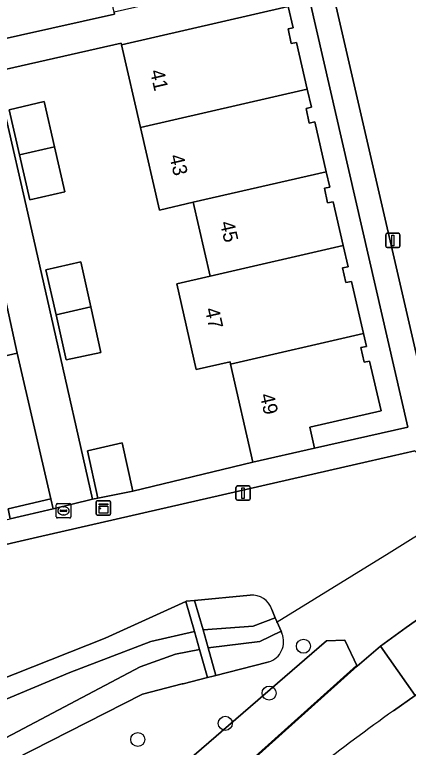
# Model space of a CAD drawing. Extents: x 156412 to 157779, y 382335 to 383768.
# Drawn here: x 157349.8 to 157377.3, y 382909 to 382960.1 of the extents above; entities that cross this region are included whole.
import ezdxf

# ---------------------------------------------------------------- set-up
doc = ezdxf.new("R2010")
doc.units = 0
for name, color, linetype in [('IMGEO_Berm_groen', 7, 'Continuous'), ('IMGEO_Boom', 7, 'Continuous'), ('IMGEO_Duiker', 7, 'Continuous'), ('IMGEO_Erf', 7, 'Continuous'), ('IMGEO_Groenvoorziening', 7, 'Continuous'), ('IMGEO_Kast', 7, 'Continuous'), ('IMGEO_Lichtmast', 7, 'Continuous'), ('IMGEO_Muur', 7, 'Continuous'), ('IMGEO_Oever', 7, 'Continuous'), ('IMGEO_OVBaan_gesloten', 7, 'Continuous'), ('IMGEO_Pand', 7, 'Continuous'), ('IMGEO_Pand_nummerreeks', 7, 'Continuous'), ('IMGEO_Rioolput', 7, 'Continuous'), ('IMGEO_Stuw', 7, 'Continuous'), ('IMGEO_Voetpad_open', 7, 'Continuous'), ('IMGEO_Waterloop', 7, 'Continuous')]:
    doc.layers.add(name, color=color, linetype=linetype)

msp = doc.modelspace()

# ---------------------------------------------------------------- linework, layer by layer
at = {"layer": 'IMGEO_Berm_groen'}
msp.add_lwpolyline([(157376.239, 382911.578), (157377.758, 382912.637), (157375.335, 382916.068), (157373.722, 382914.676), (157349.831, 382893.256)], dxfattribs=at)
msp.add_arc((157523.703, 382707.498), 251.782, 125.85115, 128.92026, dxfattribs=at)
at = {"layer": 'IMGEO_Boom'}
for centre in [(157369.97, 382916.072), (157367.575, 382912.804), (157364.525, 382910.698), (157358.426, 382909.574)]:
    msp.add_circle(centre, 0.489, dxfattribs=at)
at = {"layer": 'IMGEO_Duiker'}
msp.add_lwpolyline([(157393.613, 382937.195), (157390.62, 382931.603), (157377.438, 382923.485), (157375.934, 382922.559), (157368.135, 382917.756), (157368.067, 382917.714)], dxfattribs=at)
at = {"layer": 'IMGEO_Erf'}
for points in [[(157353.264, 382975.559), (157355.59, 382976.112), (157354.55, 382980.638), (157353.383, 382980.369), (157352.242, 382985.342), (157351.102, 382990.315), (157349.915, 382990.049), (157348.671, 382995.434), (157349.855, 382995.708), (157348.706, 383000.679), (157348.67, 383000.844), (157338.718, 382998.563), (157348.052, 382958.148), (157356.8, 382960.109), (157356.773, 382960.234), (157355.547, 382965.626), (157356.714, 382965.91), (157355.678, 382970.446), (157354.502, 382970.177)], [(157362.278, 382946.997), (157359.947, 382946.459), (157358.625, 382952.217), (157357.304, 382957.975), (157357.279, 382958.078), (157348.529, 382956.112), (157349.214, 382953.009), (157349.275, 382952.743), (157350.643, 382946.74), (157352.558, 382938.337), (157355.263, 382926.309), (157355.639, 382926.384), (157354.914, 382929.672), (157357.346, 382930.242), (157358.073, 382926.883), (157366.451, 382928.895), (157364.893, 382935.727), (157364.855, 382935.894), (157362.501, 382935.357), (157361.151, 382941.325), (157363.465, 382941.855)], [(157350.91, 382947.157), (157350.187, 382950.313), (157349.47, 382953.446), (157351.897, 382954.016), (157352.618, 382950.87), (157353.338, 382947.724)], [(157347.92, 382946.104), (157344.253, 382945.247), (157320.445, 382939.78), (157320.815, 382938.349), (157324.801, 382939.267), (157324.666, 382939.851), (157327.912, 382940.599), (157331.157, 382941.346), (157331.292, 382940.762), (157335.277, 382941.68), (157337.165, 382933.515), (157343.367, 382934.948), (157350.022, 382936.486)], [(157355.154, 382939.706), (157355.857, 382936.53), (157353.445, 382936.014), (157352.733, 382939.158), (157352.02, 382942.301), (157354.459, 382942.851)], [(157352.379, 382926.327), (157349.388, 382925.638), (157349.545, 382924.955), (157352.537, 382925.644)]]:
    msp.add_lwpolyline(points, close=True, dxfattribs=at)
msp.add_lwpolyline([(157368.915, 382960.639), (157369.259, 382959.152), (157368.895, 382959.083), (157369.115, 382958.061), (157369.488, 382958.139), (157370.24, 382954.882), (157370.533, 382953.613), (157370.154, 382953.535), (157370.375, 382952.513), (157370.76, 382952.593), (157371.557, 382949.126), (157371.804, 382948.051), (157371.427, 382947.976), (157371.647, 382946.954), (157372.034, 382947.033), (157372.741, 382943.984), (157373.084, 382942.506), (157372.696, 382942.428), (157372.916, 382941.406), (157373.309, 382941.484), (157374.147, 382937.851), (157374.356, 382936.947), (157373.972, 382936.873), (157374.192, 382935.851), (157374.576, 382935.924), (157375.39, 382932.458), (157370.407, 382931.336), (157370.74, 382929.874), (157377.249, 382931.327), (157370.416, 382961.024)], dxfattribs=at)
at = {"layer": 'IMGEO_Groenvoorziening'}
for points in [[(157348.03, 383030.323), (157354.058, 383004.348), (157361.763, 383006.13), (157377.814, 382936.456), (157378.937, 382931.684), (157379.347, 382930.063), (157386.297, 382923.197)], [(157385.075, 382922.503), (157377.724, 382929.69), (157376.093, 382929.316), (157374.467, 382928.943), (157351.439, 382923.66), (157340.87, 382921.221)], [(157329.827, 382906.204), (157356.164, 382916.637), (157361.783, 382919.193), (157361.803, 382919.202), (157362.388, 382919.258), (157366.253, 382919.628)], [(157349.359, 382893.079), (157347.316, 382895.509), (157371.577, 382916.436), (157372.852, 382916.484), (157373.722, 382914.676), (157375.335, 382916.068), (157377.123, 382917.384), (157378.606, 382918.417)], [(157367.769, 382918.626), (157368.009, 382918.055), (157368.135, 382917.756), (157368.407, 382917.111), (157368.472, 382916.956)], [(157367.563, 382914.975), (157367.399, 382914.933), (157363.876, 382914.04), (157363.685, 382913.992), (157363.281, 382913.89), (157361.596, 382913.462), (157361.514, 382913.441), (157358.765, 382912.735), (157339.527, 382902.948), (157339.131, 382902.612), (157338.837, 382902.187), (157316.868, 382868.708)]]:
    msp.add_lwpolyline(points, dxfattribs=at)
msp.add_lwpolyline([(157373.722, 382914.676), (157372.852, 382916.484), (157371.577, 382916.436), (157347.316, 382895.509), (157349.359, 382893.079), (157349.831, 382893.256)], close=True, dxfattribs=at)
for centre, radius, start, end in [((157366.393, 382918.192), 1.443, 17.5051, 95.5695), ((157367.101, 382916.386), 1.485, 288.1291, 22.574)]:
    msp.add_arc(centre, radius, start, end, dxfattribs=at)
at = {"layer": 'IMGEO_Kast'}
for p, q in [((157355.534, 382925.28), (157355.534, 382926.121)), ((157355.534, 382926.121), (157355.534, 382925.28)), ((157355.609, 382926.205), (157356.45, 382926.205)), ((157356.45, 382926.205), (157355.609, 382926.205)), ((157356.534, 382926.13), (157356.534, 382925.289)), ((157356.534, 382925.289), (157356.534, 382926.13)), ((157356.459, 382925.205), (157355.618, 382925.205)), ((157355.618, 382925.205), (157356.459, 382925.205))]:
    msp.add_line(p, q, dxfattribs=at)
for points in [[(157355.729, 382925.995), (157356.329, 382925.995), (157356.329, 382925.91), (157355.729, 382925.91), (157355.729, 382925.995)], [(157355.729, 382925.82), (157356.329, 382925.82), (157356.329, 382925.331), (157355.729, 382925.331), (157355.729, 382925.82)]]:
    msp.add_lwpolyline(points, dxfattribs=at)
msp.add_circle((157355.813, 382925.669), 0.0377, dxfattribs=at)
for centre, start, end in [((157355.612, 382926.127), 92.4484, 184.2845), ((157355.612, 382926.127), 92.4484, 184.2845), ((157356.456, 382926.127), 2.4484, 94.2845), ((157356.456, 382926.127), 2.4484, 94.2845), ((157355.612, 382925.283), 182.4484, 274.2845), ((157355.612, 382925.283), 182.4484, 274.2845), ((157356.456, 382925.283), 272.4484, 4.2845), ((157356.456, 382925.283), 272.4484, 4.2845)]:
    msp.add_arc(centre, 0.0779, start, end, dxfattribs=at)
at = {"layer": 'IMGEO_Lichtmast'}
for p, q in [((157375.699, 382943.938), (157375.699, 382944.738)), ((157375.699, 382944.738), (157375.699, 382943.938)), ((157375.799, 382944.838), (157376.589, 382944.838)), ((157376.589, 382944.838), (157375.799, 382944.838)), ((157376.689, 382944.738), (157376.689, 382943.938)), ((157376.689, 382943.938), (157376.689, 382944.738)), ((157376.589, 382943.838), (157375.799, 382943.838)), ((157375.799, 382943.838), (157376.589, 382943.838)), ((157365.267, 382926.337), (157365.267, 382927.137)), ((157365.267, 382927.137), (157365.267, 382926.337)), ((157365.367, 382927.237), (157366.157, 382927.237)), ((157366.157, 382927.237), (157365.367, 382927.237)), ((157366.257, 382927.137), (157366.257, 382926.337)), ((157366.257, 382926.337), (157366.257, 382927.137)), ((157366.157, 382926.237), (157365.367, 382926.237)), ((157365.367, 382926.237), (157366.157, 382926.237))]:
    msp.add_line(p, q, dxfattribs=at)
for points in [[(157376.119, 382944.713), (157376.269, 382944.713), (157376.269, 382943.963), (157376.119, 382943.963), (157376.119, 382944.713)], [(157365.687, 382927.112), (157365.837, 382927.112), (157365.837, 382926.362), (157365.687, 382926.362), (157365.687, 382927.112)]]:
    msp.add_lwpolyline(points, dxfattribs=at)
for centre, start, end in [((157375.799, 382944.738), 90, 180), ((157375.799, 382944.738), 90, 180), ((157376.589, 382944.738), 0, 90), ((157376.589, 382944.738), 360, 90), ((157375.799, 382943.938), 180, 270), ((157375.799, 382943.938), 180, 270), ((157376.589, 382943.938), 270, 0), ((157376.589, 382943.938), 270, 0), ((157365.367, 382927.137), 90, 180), ((157365.367, 382927.137), 90, 180), ((157366.157, 382927.137), 0, 90), ((157366.157, 382927.137), 360, 90), ((157365.367, 382926.337), 180, 270), ((157365.367, 382926.337), 180, 270), ((157366.157, 382926.337), 270, 0), ((157366.157, 382926.337), 270, 0)]:
    msp.add_arc(centre, 0.1, start, end, dxfattribs=at)
at = {"layer": 'IMGEO_Muur'}
msp.add_lwpolyline([(157373.66, 382914.719), (157349.758, 382893.275)], dxfattribs=at)
at = {"layer": 'IMGEO_Oever'}
for points in [[(157366.253, 382919.628), (157362.388, 382919.258), (157362.971, 382917.213), (157366.474, 382917.476), (157368.009, 382918.055), (157367.769, 382918.626)], [(157329.332, 382904.042), (157353.697, 382914.238), (157359.326, 382916.394), (157362.373, 382917.103), (157361.783, 382919.193), (157356.164, 382916.637), (157329.827, 382906.204)], [(157368.472, 382916.956), (157368.407, 382917.111), (157366.94, 382916.391), (157363.329, 382915.958), (157363.876, 382914.04), (157367.399, 382914.933), (157367.563, 382914.975)], [(157339.527, 382902.948), (157358.765, 382912.735), (157361.514, 382913.441), (157361.596, 382913.462), (157363.281, 382913.89), (157362.73, 382915.841), (157361.066, 382915.514), (157358.603, 382914.631), (157338.664, 382904.124)]]:
    msp.add_lwpolyline(points, dxfattribs=at)
for centre, radius, start, end in [((157366.393, 382918.192), 1.443, 17.5051, 95.5695), ((157367.101, 382916.386), 1.485, 288.1291, 22.574)]:
    msp.add_arc(centre, radius, start, end, dxfattribs=at)
at = {"layer": 'IMGEO_OVBaan_gesloten'}
msp.add_lwpolyline([(157381.86, 382915.52), (157381.026, 382914.934), (157377.758, 382912.637), (157376.239, 382911.578)], dxfattribs=at)
msp.add_arc((157523.703, 382707.498), 251.782, 125.85115, 128.92026, dxfattribs=at)
at = {"layer": 'IMGEO_Pand'}
for points in [[(157369.115, 382958.061), (157368.895, 382959.083), (157369.259, 382959.152), (157368.915, 382960.639), (157357.304, 382957.975), (157358.625, 382952.217), (157370.24, 382954.882), (157369.488, 382958.139)], [(157370.375, 382952.513), (157370.154, 382953.535), (157370.533, 382953.613), (157370.24, 382954.882), (157358.625, 382952.217), (157359.947, 382946.459), (157362.278, 382946.997), (157371.557, 382949.126), (157370.76, 382952.593)], [(157351.897, 382954.016), (157349.47, 382953.446), (157350.187, 382950.313), (157352.618, 382950.87)], [(157352.618, 382950.87), (157350.187, 382950.313), (157350.91, 382947.157), (157353.338, 382947.724)], [(157371.647, 382946.954), (157371.427, 382947.976), (157371.804, 382948.051), (157371.557, 382949.126), (157362.278, 382946.997), (157363.465, 382941.855), (157372.741, 382943.984), (157372.034, 382947.033)], [(157372.916, 382941.406), (157372.696, 382942.428), (157373.084, 382942.506), (157372.741, 382943.984), (157363.465, 382941.855), (157361.151, 382941.325), (157362.501, 382935.357), (157364.855, 382935.894), (157364.893, 382935.727), (157374.147, 382937.851), (157373.309, 382941.484)], [(157352.02, 382942.301), (157352.733, 382939.158), (157355.154, 382939.706), (157354.459, 382942.851)], [(157355.154, 382939.706), (157352.733, 382939.158), (157353.445, 382936.014), (157355.857, 382936.53)], [(157374.192, 382935.851), (157373.972, 382936.873), (157374.356, 382936.947), (157374.147, 382937.851), (157364.893, 382935.727), (157366.451, 382928.895), (157370.74, 382929.874), (157370.407, 382931.336), (157375.39, 382932.458), (157374.576, 382935.924)], [(157350.022, 382936.486), (157343.367, 382934.948), (157345.881, 382924.111), (157349.545, 382924.955), (157349.388, 382925.638), (157352.379, 382926.327)], [(157354.914, 382929.672), (157355.639, 382926.384), (157358.073, 382926.883), (157357.346, 382930.242)]]:
    msp.add_lwpolyline(points, close=True, dxfattribs=at)
at = {"layer": 'IMGEO_Rioolput'}
for p, q in [((157352.752, 382925.078), (157352.752, 382925.93)), ((157352.827, 382926.004), (157353.679, 382926.004)), ((157353.24, 382925.784), (157353.265, 382925.784)), ((157353.753, 382925.93), (157353.753, 382925.078)), ((157353.011, 382925.498), (157353.011, 382925.51)), ((157353.449, 382925.461), (157353.051, 382925.461)), ((157353.054, 382925.547), (157353.452, 382925.547)), ((157353.263, 382925.224), (157353.238, 382925.224)), ((157353.495, 382925.51), (157353.495, 382925.498)), ((157353.679, 382925.004), (157352.827, 382925.004))]:
    msp.add_line(p, q, dxfattribs=at)
for points in [[(157352.752, 382925.078), (157352.752, 382925.93)], [(157352.827, 382926.004), (157353.679, 382926.004)], [(157353.753, 382925.93), (157353.753, 382925.078)], [(157353.679, 382925.004), (157352.827, 382925.004)]]:
    msp.add_lwpolyline(points, dxfattribs=at)
for centre, radius, start, end in [((157352.829, 382925.928), 0.0765, 91.552, 178.448), ((157352.829, 382925.928), 0.0765, 91.552, 178.448), ((157353.677, 382925.928), 0.0765, 1.552, 88.448), ((157353.677, 382925.928), 0.0765, 1.552, 88.448), ((157352.829, 382925.08), 0.0765, 181.552, 268.448), ((157352.829, 382925.08), 0.0765, 181.552, 268.448), ((157353.051, 382925.507), 0.0403, 85.8775, 175.7526), ((157353.048, 382925.497), 0.0366, 178.938, 274.7102), ((157353.452, 382925.504), 0.043, 264.8664, 352.4533), ((157353.456, 382925.509), 0.0386, 1.7309, 96.639), ((157353.677, 382925.08), 0.0765, 271.552, 358.448), ((157353.677, 382925.08), 0.0765, 271.552, 358.448)]:
    msp.add_arc(centre, radius, start, end, dxfattribs=at)
for centre, major_axis, ratio, start_param, end_param in [((157353.239, 382925.504), (-0.387, 0.002), 0.722429, 4.712389, 7.853982), ((157353.264, 382925.504), (-0.39, 0.002), 0.717154, 1.570796, 4.712389)]:
    msp.add_ellipse(centre, major_axis=major_axis, ratio=ratio, start_param=start_param, end_param=end_param, dxfattribs=at)
at = {"layer": 'IMGEO_Stuw'}
msp.add_lwpolyline([(157362.971, 382917.213), (157362.388, 382919.258), (157361.803, 382919.202), (157361.783, 382919.193), (157362.373, 382917.103), (157362.73, 382915.841), (157363.281, 382913.89), (157363.685, 382913.992), (157363.876, 382914.04), (157363.329, 382915.958)], close=True, dxfattribs=at)
at = {"layer": 'IMGEO_Voetpad_open'}
for points in [[(157386.073, 382923.077), (157386.297, 382923.197), (157379.347, 382930.063), (157378.937, 382931.684), (157377.814, 382936.456), (157361.763, 383006.13), (157354.058, 383004.348), (157352.377, 383003.953), (157350.851, 383003.611), (157339.268, 383000.934)], [(157348.706, 383000.679), (157359.127, 383003.068), (157360.655, 383003.449), (157369.904, 382963.252), (157370.416, 382961.024), (157377.249, 382931.327), (157370.74, 382929.874), (157366.451, 382928.895), (157358.073, 382926.883), (157355.639, 382926.384), (157355.263, 382926.309), (157352.537, 382925.644), (157349.545, 382924.955)], [(157378.606, 382918.417), (157377.123, 382917.384), (157375.335, 382916.068), (157377.758, 382912.637), (157381.026, 382914.934), (157380.308, 382916.01), (157381.989, 382917.222), (157385.819, 382919.684), (157390.079, 382921.99), (157415.986, 382934.553)], [(157376.093, 382929.316), (157377.724, 382929.69), (157385.075, 382922.503)], [(157340.87, 382921.221), (157351.439, 382923.66), (157374.467, 382928.943), (157376.093, 382929.316)]]:
    msp.add_lwpolyline(points, dxfattribs=at)
for points in [[(157368.915, 382960.639), (157370.416, 382961.024), (157369.904, 382963.252), (157368.387, 382962.9), (157356.773, 382960.234), (157356.8, 382960.109), (157348.052, 382958.148), (157348.529, 382956.112), (157357.279, 382958.078), (157357.304, 382957.975)], [(157350.643, 382946.74), (157349.275, 382952.743), (157346.535, 382952.102), (157347.664, 382947.189), (157345.871, 382946.798), (157340.022, 382945.397), (157337.6, 382944.857), (157330.298, 382943.161), (157327.868, 382942.627), (157322.007, 382941.265), (157320.194, 382940.817), (157320.445, 382939.78), (157344.253, 382945.247), (157347.92, 382946.104), (157350.022, 382936.486), (157352.379, 382926.327), (157352.537, 382925.644), (157355.263, 382926.309), (157352.558, 382938.337)]]:
    msp.add_lwpolyline(points, close=True, dxfattribs=at)
at = {"layer": 'IMGEO_Waterloop'}
for points in [[(157368.407, 382917.111), (157368.135, 382917.756), (157368.009, 382918.055), (157366.474, 382917.476), (157362.971, 382917.213), (157363.329, 382915.958), (157366.94, 382916.391)], [(157361.066, 382915.514), (157362.73, 382915.841), (157362.373, 382917.103), (157359.326, 382916.394), (157353.697, 382914.238), (157329.332, 382904.042), (157328.668, 382903.821), (157327.895, 382903.411), (157327.565, 382903.098), (157327.167, 382902.546), (157326.819, 382901.932), (157314.312, 382869.57), (157313.942, 382868.867), (157313.206, 382868.212), (157295.616, 382853.868), (157296.134, 382853.285), (157296.595, 382852.668), (157315.123, 382868.225), (157315.611, 382868.742), (157317.316, 382871.383), (157337.404, 382902.665), (157338.101, 382903.819), (157338.664, 382904.124), (157358.603, 382914.631)]]:
    msp.add_lwpolyline(points, close=True, dxfattribs=at)

# ---------------------------------------------------------------- texts
at = {"layer": 'IMGEO_Pand_nummerreeks'}
for s, rotation, p in [('41', 282.9261, (157359.266, 382956.13)), ('43', 282.9261, (157360.622, 382950.223)), ('45', 282.9891, (157364.146, 382945.575)), ('47', 282.7445, (157363.091, 382939.547)), ('49', 282.8465, (157366.922, 382933.575))]:
    msp.add_text(s, height=1, rotation=rotation, dxfattribs=at).set_placement(p)

doc.saveas('drawing.dxf')
